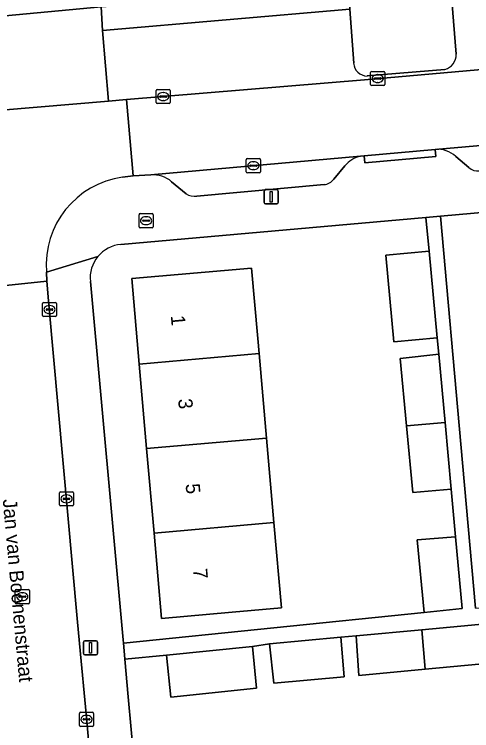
# Model space of a CAD drawing. Extents: x 160554 to 161248, y 385329 to 386506.
# Drawn here: x 160919 to 160951.4, y 385573.7 to 385624.4 of the extents above; entities that cross this region are included whole.
import ezdxf

# ---------------------------------------------------------------- set-up
doc = ezdxf.new("R2010")
doc.units = 0
for name, color, linetype in [('IMGEO_Brandkraan', 7, 'Continuous'), ('IMGEO_Erf', 7, 'Continuous'), ('IMGEO_Kolk', 7, 'Continuous'), ('IMGEO_Lichtmast', 7, 'Continuous'), ('IMGEO_Openbare_ruimte_label', 7, 'Continuous'), ('IMGEO_Pand', 7, 'Continuous'), ('IMGEO_Pand_nummerreeks', 7, 'Continuous'), ('IMGEO_Parkeervlak_open', 7, 'Continuous'), ('IMGEO_Rijbaan_lokaal_open', 7, 'Continuous'), ('IMGEO_Rioolput', 7, 'Continuous'), ('IMGEO_Voetpad_open', 7, 'Continuous')]:
    doc.layers.add(name, color=color, linetype=linetype)

msp = doc.modelspace()

# ---------------------------------------------------------------- linework, layer by layer
at = {"layer": 'IMGEO_Brandkraan'}
for p, q in [((160927.852, 385609.396), (160927.852, 385610.248)), ((160927.927, 385610.322), (160928.779, 385610.322)), ((160928.34, 385610.102), (160928.365, 385610.102)), ((160928.853, 385610.248), (160928.853, 385609.396)), ((160928.111, 385609.816), (160928.111, 385609.828)), ((160928.549, 385609.779), (160928.151, 385609.779)), ((160928.154, 385609.865), (160928.552, 385609.865)), ((160928.595, 385609.828), (160928.595, 385609.816)), ((160928.779, 385609.322), (160927.927, 385609.322)), ((160928.363, 385609.542), (160928.338, 385609.542))]:
    msp.add_line(p, q, dxfattribs=at)
for points in [[(160927.852, 385609.396), (160927.852, 385610.248)], [(160927.927, 385610.322), (160928.779, 385610.322)], [(160928.853, 385610.248), (160928.853, 385609.396)], [(160928.779, 385609.322), (160927.927, 385609.322)]]:
    msp.add_lwpolyline(points, dxfattribs=at)
for centre, radius, start, end in [((160927.929, 385610.246), 0.0765, 91.552, 178.448), ((160927.929, 385610.246), 0.0765, 91.552, 178.448), ((160928.777, 385610.246), 0.0765, 1.552, 88.448), ((160928.777, 385610.246), 0.0765, 1.552, 88.448), ((160928.151, 385609.825), 0.0403, 85.8775, 175.7526), ((160928.148, 385609.815), 0.0366, 178.938, 274.7102), ((160928.552, 385609.822), 0.043, 264.8664, 352.4533), ((160928.556, 385609.827), 0.0386, 1.7309, 96.639), ((160927.929, 385609.398), 0.0765, 181.552, 268.448), ((160927.929, 385609.398), 0.0765, 181.552, 268.448), ((160928.777, 385609.398), 0.0765, 271.552, 358.448), ((160928.777, 385609.398), 0.0765, 271.552, 358.448)]:
    msp.add_arc(centre, radius, start, end, dxfattribs=at)
for centre, major_axis, ratio, start_param, end_param in [((160928.339, 385609.822), (-0.387, 0.002), 0.722429, 4.712389, 7.853982), ((160928.364, 385609.822), (-0.39, 0.002), 0.717154, 1.570796, 4.712389)]:
    msp.add_ellipse(centre, major_axis=major_axis, ratio=ratio, start_param=start_param, end_param=end_param, dxfattribs=at)
at = {"layer": 'IMGEO_Erf'}
for points in [[(160931.083, 385632.511), (160920.042, 385635.315), (160918.595, 385629.612), (160918.347, 385629.608), (160918.113, 385628.534), (160898.634, 385626.835), (160901.455, 385638.062), (160902.49, 385637.814), (160900.11, 385628.138), (160916.147, 385629.494), (160901.21, 385629.021), (160902.704, 385638.026), (160902.973, 385639.65), (160891.197, 385642.623), (160886.91, 385620.616), (160887.092, 385620.628), (160887.249, 385621.701), (160893.143, 385622.22), (160900.084, 385622.804), (160917.608, 385624.258), (160925.188, 385624.948), (160928.976, 385625.211)], [(160937.394, 385588.463), (160937.925, 385582.416), (160934.428, 385582.11), (160929.447, 385581.673), (160928.916, 385587.72), (160928.392, 385593.698), (160927.867, 385599.675), (160927.337, 385605.721), (160935.815, 385606.465), (160936.252, 385601.485), (160936.346, 385600.418), (160936.87, 385594.441)]]:
    msp.add_lwpolyline(points, close=True, dxfattribs=at)
for points in [[(160982.303, 385613.096), (160949.179, 385610.154), (160950.616, 385593.998), (160951.649, 385582.394), (160955.08, 385582.699), (160955.065, 385582.861), (160954.886, 385584.775), (160959.501, 385585.19), (160964.211, 385585.613), (160964.395, 385583.628), (160966.986, 385583.869), (160966.73, 385586.74), (160971.414, 385587.168), (160976.169, 385587.603), (160976.438, 385584.796), (160977.52, 385584.952), (160977.318, 385587.615), (160977.114, 385590.3)], [(160946.327, 385600.076), (160949.047, 385600.381), (160948.941, 385601.53), (160945.88, 385601.244), (160945.308, 385607.379), (160948.369, 385607.664), (160948.127, 385610.06), (160926.575, 385608.145)], [(160924.412, 385605.525), (160926.728, 385580.16), (160926.75, 385579.924), (160948.006, 385582.092), (160947.525, 385587.248), (160950.242, 385587.46), (160949.93, 385590.827), (160947.213, 385590.578), (160946.772, 385595.309), (160946.327, 385600.076)], [(160952.882, 385578.529), (160948.097, 385578.085), (160943.404, 385577.649), (160943.2, 385580.447), (160942.122, 385580.348), (160942.363, 385577.552), (160937.383, 385577.09), (160937.076, 385579.884), (160935.865, 385579.7), (160936.166, 385576.732), (160930.097, 385576.115), (160929.796, 385579.083), (160926.854, 385578.784), (160927.096, 385576.133), (160928.784, 385557.645)]]:
    msp.add_lwpolyline(points, dxfattribs=at)
for centre, radius, start, end in [((160926.785, 385605.767), 2.387, 95.0444, 140.4234), ((160926.779, 385605.771), 2.38, 140.4144, 185.9428)]:
    msp.add_arc(centre, radius, start, end, dxfattribs=at)
at = {"layer": 'IMGEO_Kolk'}
for p, q in [((160944.229, 385619.456), (160944.229, 385620.308)), ((160944.304, 385620.382), (160945.156, 385620.382)), ((160945.23, 385620.308), (160945.23, 385619.456)), ((160944.488, 385619.876), (160944.488, 385619.888)), ((160944.926, 385619.839), (160944.528, 385619.839)), ((160944.531, 385619.925), (160944.929, 385619.925)), ((160944.717, 385620.162), (160944.742, 385620.162)), ((160944.972, 385619.888), (160944.972, 385619.876)), ((160945.156, 385619.382), (160944.304, 385619.382)), ((160944.74, 385619.602), (160944.715, 385619.602)), ((160929.063, 385618.183), (160929.063, 385619.035)), ((160929.138, 385619.109), (160929.99, 385619.109)), ((160929.551, 385618.889), (160929.576, 385618.889)), ((160930.064, 385619.035), (160930.064, 385618.183)), ((160929.322, 385618.603), (160929.322, 385618.615)), ((160929.76, 385618.566), (160929.362, 385618.566)), ((160929.365, 385618.652), (160929.763, 385618.652)), ((160929.574, 385618.329), (160929.549, 385618.329)), ((160929.806, 385618.615), (160929.806, 385618.603)), ((160929.99, 385618.109), (160929.138, 385618.109)), ((160935.439, 385613.289), (160935.439, 385614.141)), ((160935.514, 385614.215), (160936.366, 385614.215)), ((160936.44, 385614.141), (160936.44, 385613.289)), ((160935.698, 385613.709), (160935.698, 385613.721)), ((160936.136, 385613.672), (160935.738, 385613.672)), ((160935.741, 385613.758), (160936.139, 385613.758)), ((160935.927, 385613.995), (160935.952, 385613.995)), ((160936.182, 385613.721), (160936.182, 385613.709)), ((160936.366, 385613.215), (160935.514, 385613.215)), ((160935.95, 385613.435), (160935.925, 385613.435)), ((160921.097, 385604.034), (160921.949, 385604.034)), ((160921.022, 385603.108), (160921.022, 385603.96)), ((160921.281, 385603.528), (160921.281, 385603.54)), ((160921.719, 385603.491), (160921.321, 385603.491)), ((160921.324, 385603.577), (160921.722, 385603.577)), ((160921.51, 385603.814), (160921.535, 385603.814)), ((160921.765, 385603.54), (160921.765, 385603.528)), ((160922.023, 385603.96), (160922.023, 385603.108)), ((160921.949, 385603.034), (160921.097, 385603.034)), ((160921.533, 385603.254), (160921.508, 385603.254)), ((160922.226, 385589.713), (160922.226, 385590.565)), ((160922.301, 385590.639), (160923.153, 385590.639)), ((160922.714, 385590.419), (160922.739, 385590.419)), ((160923.227, 385590.565), (160923.227, 385589.713)), ((160922.485, 385590.133), (160922.485, 385590.145)), ((160922.923, 385590.096), (160922.525, 385590.096)), ((160922.528, 385590.182), (160922.926, 385590.182)), ((160922.737, 385589.859), (160922.712, 385589.859)), ((160922.969, 385590.145), (160922.969, 385590.133)), ((160923.153, 385589.639), (160922.301, 385589.639)), ((160923.639, 385574.107), (160923.639, 385574.959)), ((160923.714, 385575.033), (160924.566, 385575.033)), ((160924.127, 385574.813), (160924.152, 385574.813)), ((160924.64, 385574.959), (160924.64, 385574.107)), ((160923.898, 385574.527), (160923.898, 385574.539)), ((160924.336, 385574.49), (160923.938, 385574.49)), ((160923.941, 385574.576), (160924.339, 385574.576)), ((160924.15, 385574.253), (160924.125, 385574.253)), ((160924.382, 385574.539), (160924.382, 385574.527)), ((160924.566, 385574.033), (160923.714, 385574.033))]:
    msp.add_line(p, q, dxfattribs=at)
for points in [[(160944.229, 385619.456), (160944.229, 385620.308)], [(160944.304, 385620.382), (160945.156, 385620.382)], [(160945.23, 385620.308), (160945.23, 385619.456)], [(160945.156, 385619.382), (160944.304, 385619.382)], [(160929.063, 385618.183), (160929.063, 385619.035)], [(160929.138, 385619.109), (160929.99, 385619.109)], [(160930.064, 385619.035), (160930.064, 385618.183)], [(160929.99, 385618.109), (160929.138, 385618.109)], [(160935.439, 385613.289), (160935.439, 385614.141)], [(160935.514, 385614.215), (160936.366, 385614.215)], [(160936.44, 385614.141), (160936.44, 385613.289)], [(160936.366, 385613.215), (160935.514, 385613.215)], [(160921.097, 385604.034), (160921.949, 385604.034)], [(160921.022, 385603.108), (160921.022, 385603.96)], [(160922.023, 385603.96), (160922.023, 385603.108)], [(160921.949, 385603.034), (160921.097, 385603.034)], [(160922.226, 385589.713), (160922.226, 385590.565)], [(160922.301, 385590.639), (160923.153, 385590.639)], [(160923.227, 385590.565), (160923.227, 385589.713)], [(160923.153, 385589.639), (160922.301, 385589.639)], [(160923.639, 385574.107), (160923.639, 385574.959)], [(160923.714, 385575.033), (160924.566, 385575.033)], [(160924.64, 385574.959), (160924.64, 385574.107)], [(160924.566, 385574.033), (160923.714, 385574.033)]]:
    msp.add_lwpolyline(points, dxfattribs=at)
for centre, radius, start, end in [((160944.306, 385620.306), 0.0765, 91.552, 178.448), ((160944.306, 385620.306), 0.0765, 91.552, 178.448), ((160945.154, 385620.306), 0.0765, 1.552, 88.448), ((160945.154, 385620.306), 0.0765, 1.552, 88.448), ((160944.528, 385619.885), 0.0403, 85.8775, 175.7526), ((160944.525, 385619.875), 0.0366, 178.938, 274.7102), ((160944.929, 385619.882), 0.043, 264.8664, 352.4533), ((160944.933, 385619.887), 0.0386, 1.7309, 96.639), ((160944.306, 385619.458), 0.0765, 181.552, 268.448), ((160944.306, 385619.458), 0.0765, 181.552, 268.448), ((160945.154, 385619.458), 0.0765, 271.552, 358.448), ((160945.154, 385619.458), 0.0765, 271.552, 358.448), ((160929.14, 385619.033), 0.0765, 91.552, 178.448), ((160929.14, 385619.033), 0.0765, 91.552, 178.448), ((160929.988, 385619.033), 0.0765, 1.552, 88.448), ((160929.988, 385619.033), 0.0765, 1.552, 88.448), ((160929.14, 385618.185), 0.0765, 181.552, 268.448), ((160929.14, 385618.185), 0.0765, 181.552, 268.448), ((160929.362, 385618.612), 0.0403, 85.8775, 175.7526), ((160929.359, 385618.602), 0.0366, 178.938, 274.7102), ((160929.763, 385618.609), 0.043, 264.8664, 352.4533), ((160929.767, 385618.614), 0.0386, 1.7309, 96.639), ((160929.988, 385618.185), 0.0765, 271.552, 358.448), ((160929.988, 385618.185), 0.0765, 271.552, 358.448), ((160935.516, 385614.139), 0.0765, 91.552, 178.448), ((160935.516, 385614.139), 0.0765, 91.552, 178.448), ((160936.364, 385614.139), 0.0765, 1.552, 88.448), ((160936.364, 385614.139), 0.0765, 1.552, 88.448), ((160935.738, 385613.718), 0.0403, 85.8775, 175.7526), ((160935.735, 385613.708), 0.0366, 178.938, 274.7102), ((160936.139, 385613.715), 0.043, 264.8664, 352.4533), ((160936.143, 385613.72), 0.0386, 1.7309, 96.639), ((160935.516, 385613.291), 0.0765, 181.552, 268.448), ((160935.516, 385613.291), 0.0765, 181.552, 268.448), ((160936.364, 385613.291), 0.0765, 271.552, 358.448), ((160936.364, 385613.291), 0.0765, 271.552, 358.448), ((160921.099, 385603.958), 0.0765, 91.552, 178.448), ((160921.099, 385603.958), 0.0765, 91.552, 178.448), ((160921.947, 385603.958), 0.0765, 1.552, 88.448), ((160921.947, 385603.958), 0.0765, 1.552, 88.448), ((160921.321, 385603.537), 0.0403, 85.8775, 175.7526), ((160921.318, 385603.527), 0.0366, 178.938, 274.7102), ((160921.722, 385603.534), 0.043, 264.8664, 352.4533), ((160921.726, 385603.539), 0.0386, 1.7309, 96.639), ((160921.099, 385603.11), 0.0765, 181.552, 268.448), ((160921.099, 385603.11), 0.0765, 181.552, 268.448), ((160921.947, 385603.11), 0.0765, 271.552, 358.448), ((160921.947, 385603.11), 0.0765, 271.552, 358.448), ((160922.303, 385590.563), 0.0765, 91.552, 178.448), ((160922.303, 385590.563), 0.0765, 91.552, 178.448), ((160923.151, 385590.563), 0.0765, 1.552, 88.448), ((160923.151, 385590.563), 0.0765, 1.552, 88.448), ((160922.525, 385590.142), 0.0403, 85.8775, 175.7526), ((160922.522, 385590.132), 0.0366, 178.938, 274.7102), ((160922.926, 385590.139), 0.043, 264.8664, 352.4533), ((160922.93, 385590.144), 0.0386, 1.7309, 96.639), ((160922.303, 385589.715), 0.0765, 181.552, 268.448), ((160922.303, 385589.715), 0.0765, 181.552, 268.448), ((160923.151, 385589.715), 0.0765, 271.552, 358.448), ((160923.151, 385589.715), 0.0765, 271.552, 358.448), ((160923.716, 385574.957), 0.0765, 91.552, 178.448), ((160923.716, 385574.957), 0.0765, 91.552, 178.448), ((160924.564, 385574.957), 0.0765, 1.552, 88.448), ((160924.564, 385574.957), 0.0765, 1.552, 88.448), ((160923.716, 385574.109), 0.0765, 181.552, 268.448), ((160923.716, 385574.109), 0.0765, 181.552, 268.448), ((160923.938, 385574.536), 0.0403, 85.8775, 175.7526), ((160923.935, 385574.526), 0.0366, 178.938, 274.7102), ((160924.339, 385574.533), 0.043, 264.8664, 352.4533), ((160924.343, 385574.538), 0.0386, 1.7309, 96.639), ((160924.564, 385574.109), 0.0765, 271.552, 358.448), ((160924.564, 385574.109), 0.0765, 271.552, 358.448)]:
    msp.add_arc(centre, radius, start, end, dxfattribs=at)
for centre, major_axis, ratio, start_param, end_param in [((160944.716, 385619.882), (-0.387, 0.002), 0.722429, 4.712389, 7.853982), ((160944.741, 385619.882), (-0.39, 0.002), 0.717154, 1.570796, 4.712389), ((160929.55, 385618.609), (-0.387, 0.002), 0.722429, 4.712389, 7.853982), ((160929.575, 385618.609), (-0.39, 0.002), 0.717154, 1.570796, 4.712389), ((160935.926, 385613.715), (-0.387, 0.002), 0.722429, 4.712389, 7.853982), ((160935.951, 385613.715), (-0.39, 0.002), 0.717154, 1.570796, 4.712389), ((160921.509, 385603.534), (-0.387, 0.002), 0.722429, 4.712389, 7.853982), ((160921.534, 385603.534), (-0.39, 0.002), 0.717154, 1.570796, 4.712389), ((160922.713, 385590.139), (-0.387, 0.002), 0.722429, 4.712389, 7.853982), ((160922.738, 385590.139), (-0.39, 0.002), 0.717154, 1.570796, 4.712389), ((160924.126, 385574.533), (-0.387, 0.002), 0.722429, 4.712389, 7.853982), ((160924.151, 385574.533), (-0.39, 0.002), 0.717154, 1.570796, 4.712389)]:
    msp.add_ellipse(centre, major_axis=major_axis, ratio=ratio, start_param=start_param, end_param=end_param, dxfattribs=at)
at = {"layer": 'IMGEO_Lichtmast'}
for p, q in [((160936.702, 385611.12), (160936.702, 385611.92)), ((160936.702, 385611.92), (160936.702, 385611.12)), ((160936.802, 385612.02), (160937.592, 385612.02)), ((160937.592, 385612.02), (160936.802, 385612.02)), ((160937.692, 385611.92), (160937.692, 385611.12)), ((160937.692, 385611.12), (160937.692, 385611.92)), ((160937.592, 385611.02), (160936.802, 385611.02)), ((160936.802, 385611.02), (160937.592, 385611.02)), ((160923.929, 385579.201), (160923.929, 385580.001)), ((160923.929, 385580.001), (160923.929, 385579.201)), ((160924.029, 385580.101), (160924.819, 385580.101)), ((160924.819, 385580.101), (160924.029, 385580.101)), ((160924.919, 385580.001), (160924.919, 385579.201)), ((160924.919, 385579.201), (160924.919, 385580.001)), ((160924.819, 385579.101), (160924.029, 385579.101)), ((160924.029, 385579.101), (160924.819, 385579.101))]:
    msp.add_line(p, q, dxfattribs=at)
for points in [[(160937.122, 385611.895), (160937.272, 385611.895), (160937.272, 385611.145), (160937.122, 385611.145), (160937.122, 385611.895)], [(160924.349, 385579.976), (160924.499, 385579.976), (160924.499, 385579.226), (160924.349, 385579.226), (160924.349, 385579.976)]]:
    msp.add_lwpolyline(points, dxfattribs=at)
for centre, start, end in [((160936.802, 385611.92), 90, 180), ((160936.802, 385611.92), 90, 180), ((160937.592, 385611.92), 0, 90), ((160937.592, 385611.92), 360, 90), ((160936.802, 385611.12), 180, 270), ((160936.802, 385611.12), 180, 270), ((160937.592, 385611.12), 270, 0), ((160937.592, 385611.12), 270, 0), ((160924.029, 385580.001), 90, 180), ((160924.029, 385580.001), 90, 180), ((160924.819, 385580.001), 0, 90), ((160924.819, 385580.001), 360, 90), ((160924.029, 385579.201), 180, 270), ((160924.029, 385579.201), 180, 270), ((160924.819, 385579.201), 270, 0), ((160924.819, 385579.201), 270, 0)]:
    msp.add_arc(centre, 0.1, start, end, dxfattribs=at)
at = {"layer": 'IMGEO_Pand'}
for points in [[(160945.308, 385607.379), (160945.88, 385601.244), (160948.941, 385601.53), (160948.369, 385607.664)], [(160936.346, 385600.418), (160936.252, 385601.485), (160935.815, 385606.465), (160927.337, 385605.721), (160927.867, 385599.675)], [(160936.87, 385594.441), (160936.346, 385600.418), (160927.867, 385599.675), (160928.392, 385593.698)], [(160949.494, 385595.548), (160949.047, 385600.381), (160946.327, 385600.076), (160946.772, 385595.309)], [(160946.772, 385595.309), (160947.213, 385590.578), (160949.93, 385590.827), (160949.494, 385595.548)], [(160928.392, 385593.698), (160928.916, 385587.72), (160937.394, 385588.463), (160936.87, 385594.441)], [(160928.916, 385587.72), (160929.447, 385581.673), (160934.428, 385582.11), (160937.925, 385582.416), (160937.394, 385588.463)], [(160950.712, 385582.368), (160950.242, 385587.46), (160947.525, 385587.248), (160948.006, 385582.092)], [(160948.097, 385578.085), (160952.882, 385578.529), (160952.6, 385581.311), (160947.85, 385580.874)], [(160947.85, 385580.874), (160943.2, 385580.447), (160943.404, 385577.649), (160948.097, 385578.085)], [(160942.363, 385577.552), (160942.122, 385580.348), (160937.076, 385579.884), (160937.383, 385577.09)], [(160936.166, 385576.732), (160935.865, 385579.7), (160929.796, 385579.083), (160930.097, 385576.115)]]:
    msp.add_lwpolyline(points, close=True, dxfattribs=at)
at = {"layer": 'IMGEO_Parkeervlak_open'}
for points in [[(160943.03, 385620.961), (160942.77, 385624.799), (160925.279, 385623.292), (160925.699, 385618.286), (160926.97, 385618.393), (160943.788, 385619.799), (160981.174, 385623.093), (161000.539, 385624.784), (161019.102, 385626.338)], [(160964.848, 385622.812), (160964.586, 385626.634), (160949.978, 385625.415), (160950.281, 385621.611)], [(160949.481, 385620.528), (160943.976, 385620.063)], [(160980.691, 385617.662), (160948.787, 385614.873)], [(160943.516, 385614.397), (160928.697, 385613.066)], [(160950.245, 385614.372), (160951.182, 385613.577)], [(160941.618, 385612.759), (160942.407, 385613.699)], [(160930.154, 385612.582), (160931.182, 385611.732)], [(160931.942, 385611.566), (160940.944, 385612.381)]]:
    msp.add_lwpolyline(points, dxfattribs=at)
for centre, radius, start, end in [((160949.218, 385621.559), 1.065, 284.3192, 2.775), ((160944.003, 385621.039), 0.977, 184.5916, 268.3906), ((160948.939, 385612.944), 1.935, 47.5588, 94.5135), ((160944.058, 385612.306), 2.16, 104.526, 139.8462), ((160951.777, 385614.236), 0.888, 227.91, 279.4031), ((160928.829, 385611.028), 2.043, 49.5494, 93.6987), ((160940.889, 385613.27), 0.89, 273.5696, 325.0005), ((160931.78, 385612.646), 1.092, 236.8215, 278.5363)]:
    msp.add_arc(centre, radius, start, end, dxfattribs=at)
at = {"layer": 'IMGEO_Rijbaan_lokaal_open'}
msp.add_lwpolyline([(160943.763, 385614.419), (160948.787, 385614.873), (160980.691, 385617.662), (160981.664, 385617.775), (160981.174, 385623.093), (160943.788, 385619.799), (160926.97, 385618.393), (160927.434, 385612.994), (160928.697, 385613.066), (160943.516, 385614.397)], close=True, dxfattribs=at)
for points in [[(160926.696, 385612.896), (160927.434, 385612.994), (160926.97, 385618.393), (160925.699, 385618.286), (160918.126, 385617.653), (160906.791, 385616.603), (160907.275, 385611.259), (160907.902, 385611.303)], [(160914.25, 385605.756), (160914.387, 385604.81), (160921.344, 385605.542), (160921.308, 385606.186)], [(160925.621, 385558.308), (160924.059, 385575.413), (160923.718, 385579.136), (160923.487, 385581.67), (160921.484, 385603.875), (160921.344, 385605.542), (160914.387, 385604.81), (160914.572, 385603.534), (160914.741, 385601.627), (160916.313, 385583.041), (160916.536, 385580.505), (160916.636, 385579.396), (160916.744, 385578.2), (160917.103, 385574.214), (160918.533, 385558.353), (160920.088, 385540.64), (160921.02, 385529.968), (160921.23, 385527.569), (160921.415, 385525.719), (160922.559, 385513.431)]]:
    msp.add_lwpolyline(points, dxfattribs=at)
msp.add_arc((160927.536, 385606.703), 6.249, 97.7245, 184.7479, dxfattribs=at)
at = {"layer": 'IMGEO_Rioolput'}
for p, q in [((160919.175, 385583.719), (160920.027, 385583.719)), ((160919.1, 385582.793), (160919.1, 385583.645)), ((160919.359, 385583.213), (160919.359, 385583.225)), ((160919.402, 385583.262), (160919.8, 385583.262)), ((160919.588, 385583.499), (160919.613, 385583.499)), ((160919.843, 385583.225), (160919.843, 385583.213)), ((160920.101, 385583.645), (160920.101, 385582.793)), ((160920.027, 385582.719), (160919.175, 385582.719)), ((160919.797, 385583.176), (160919.399, 385583.176)), ((160919.611, 385582.939), (160919.586, 385582.939))]:
    msp.add_line(p, q, dxfattribs=at)
for points in [[(160919.175, 385583.719), (160920.027, 385583.719)], [(160919.1, 385582.793), (160919.1, 385583.645)], [(160920.101, 385583.645), (160920.101, 385582.793)], [(160920.027, 385582.719), (160919.175, 385582.719)]]:
    msp.add_lwpolyline(points, dxfattribs=at)
for centre, radius, start, end in [((160919.177, 385583.643), 0.0765, 91.552, 178.448), ((160919.177, 385583.643), 0.0765, 91.552, 178.448), ((160920.025, 385583.643), 0.0765, 1.552, 88.448), ((160920.025, 385583.643), 0.0765, 1.552, 88.448), ((160919.399, 385583.222), 0.0403, 85.8775, 175.7526), ((160919.396, 385583.212), 0.0366, 178.938, 274.7102), ((160919.8, 385583.219), 0.043, 264.8664, 352.4533), ((160919.804, 385583.224), 0.0386, 1.7309, 96.639), ((160919.177, 385582.795), 0.0765, 181.552, 268.448), ((160919.177, 385582.795), 0.0765, 181.552, 268.448), ((160920.025, 385582.795), 0.0765, 271.552, 358.448), ((160920.025, 385582.795), 0.0765, 271.552, 358.448)]:
    msp.add_arc(centre, radius, start, end, dxfattribs=at)
for centre, major_axis, ratio, start_param, end_param in [((160919.587, 385583.219), (-0.387, 0.002), 0.722429, 4.712389, 7.853982), ((160919.612, 385583.219), (-0.39, 0.002), 0.717154, 1.570796, 4.712389)]:
    msp.add_ellipse(centre, major_axis=major_axis, ratio=ratio, start_param=start_param, end_param=end_param, dxfattribs=at)
at = {"layer": 'IMGEO_Voetpad_open'}
for points in [[(160950.281, 385621.611), (160949.978, 385625.415), (160949.779, 385628.263), (160942.551, 385627.616), (160942.77, 385624.799), (160943.03, 385620.961)], [(160943.976, 385620.063), (160949.481, 385620.528)], [(160948.787, 385614.873), (160948.832, 385614.377), (160943.814, 385613.923), (160943.763, 385614.419), (160943.516, 385614.397)], [(160951.182, 385613.577), (160950.245, 385614.372)], [(160942.407, 385613.699), (160941.618, 385612.759)], [(160926.575, 385608.145), (160948.127, 385610.06), (160949.179, 385610.154), (160982.303, 385613.096)], [(160928.697, 385613.066), (160927.434, 385612.994), (160926.696, 385612.896)], [(160931.182, 385611.732), (160930.154, 385612.582)], [(160940.944, 385612.381), (160931.942, 385611.566)], [(160951.649, 385582.394), (160950.616, 385593.998), (160949.179, 385610.154), (160948.127, 385610.06), (160948.369, 385607.664), (160948.941, 385601.53), (160949.047, 385600.381), (160949.494, 385595.548), (160949.93, 385590.827), (160950.242, 385587.46), (160950.712, 385582.368), (160948.006, 385582.092), (160926.75, 385579.924), (160926.851, 385578.818), (160926.854, 385578.784), (160929.796, 385579.083), (160935.865, 385579.7), (160937.076, 385579.884), (160942.122, 385580.348), (160943.2, 385580.447), (160947.85, 385580.874), (160952.6, 385581.311)], [(160924.945, 385607.288), (160921.308, 385606.186), (160921.344, 385605.542), (160921.484, 385603.875), (160923.487, 385581.67), (160923.718, 385579.136), (160924.059, 385575.413), (160925.621, 385558.308)], [(160921.308, 385606.186), (160924.945, 385607.288)], [(160928.784, 385557.645), (160927.096, 385576.133), (160926.854, 385578.784), (160926.851, 385578.818), (160926.75, 385579.924), (160926.728, 385580.16), (160924.412, 385605.525)]]:
    msp.add_lwpolyline(points, dxfattribs=at)
for points in [[(160942.551, 385627.616), (160930.946, 385626.638), (160930.54, 385625.319), (160928.976, 385625.211), (160925.188, 385624.948), (160925.279, 385623.292), (160942.77, 385624.799)], [(160925.699, 385618.286), (160925.279, 385623.292), (160925.188, 385624.948), (160917.608, 385624.258), (160917.707, 385622.647), (160918.126, 385617.653)], [(160948.787, 385614.873), (160943.763, 385614.419), (160943.814, 385613.923), (160948.832, 385614.377)]]:
    msp.add_lwpolyline(points, close=True, dxfattribs=at)
for centre, radius, start, end in [((160949.218, 385621.559), 1.065, 284.3192, 2.775), ((160944.003, 385621.039), 0.977, 184.5916, 268.3906), ((160948.939, 385612.944), 1.935, 47.5588, 94.5135), ((160944.058, 385612.306), 2.16, 104.526, 139.8462), ((160951.777, 385614.236), 0.888, 227.91, 279.4031), ((160927.536, 385606.703), 6.249, 97.7245, 184.7479), ((160928.829, 385611.028), 2.043, 49.5494, 93.6987), ((160940.889, 385613.27), 0.89, 273.5696, 325.0005), ((160931.78, 385612.646), 1.092, 236.8215, 278.5363), ((160926.785, 385605.767), 2.387, 95.0444, 140.4234), ((160926.779, 385605.771), 2.38, 140.4144, 185.9428)]:
    msp.add_arc(centre, radius, start, end, dxfattribs=at)

# ---------------------------------------------------------------- texts
at = {"layer": 'IMGEO_Openbare_ruimte_label'}
msp.add_text('Jan van Boonenstraat', height=1, rotation=275.1633, dxfattribs=at).set_placement((160918.215, 385590.09))
at = {"layer": 'IMGEO_Pand_nummerreeks'}
for s, p in [('1', (160930.098, 385603.096)), ('3', (160930.615, 385597.197)), ('5', (160931.143, 385591.185)), ('7', (160931.67, 385585.173))]:
    msp.add_text(s, height=1, rotation=275.0144, dxfattribs=at).set_placement(p)

doc.saveas('drawing.dxf')
